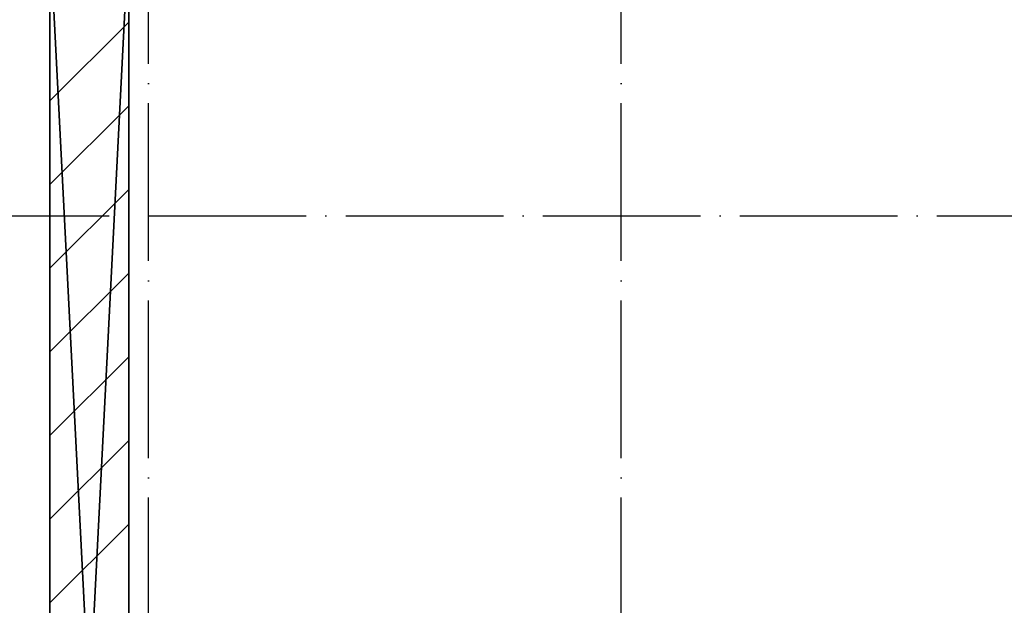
# Model space of a CAD drawing. Header units: millimetres. Extents: x 40580 to 559114, y -343730 to 81020.
# Tile 609 of 656: x 495301 to 497800, y -74555 to -73070. Entities that reach past the tile are written whole.
import ezdxf

# ---------------------------------------------------------------- set-up
doc = ezdxf.new("R2010")
doc.units = ezdxf.units.MM
doc.linetypes.add('______11', pattern=[500, 400, -50, 0, -50])
doc.linetypes.add('______5', pattern=[1100, 800, -100, 100, -100])
doc.layers.add('_____________1', color=7, linetype='Continuous')
doc.layers.add('___________________', color=253, linetype='______5')

msp = doc.modelspace()

# ---------------------------------------------------------------- linework, layer by layer
at = {"layer": '_____________1', "color": 253, "linetype": '______11'}
for p, q in [((495377.7, -73275.9), (495577.7, -73075.9)), ((495377.7, -73700.2), (495577.7, -73500.2)), ((495377.7, -74124.5), (495577.7, -73924.5)), ((495377.7, -74548.7), (495577.7, -74348.7))]:
    msp.add_line(p, q, dxfattribs=at)
at = {"layer": '_____________1', "color": 253, "linetype": '______5'}
for p, q in [((495377.7, -73488.1), (495577.7, -73288.1)), ((495377.7, -73912.3), (495577.7, -73712.3)), ((495377.7, -74336.6), (495577.7, -74136.6))]:
    msp.add_line(p, q, dxfattribs=at)
at = {"layer": '___________________', "color": 253, "linetype": '______11'}
for p, q in [((495627.7, -81683.2), (495627.7, -56580.9)), ((495627.7, -81683.2), (495627.7, -56580.9)), ((496827.7, -81683.2), (496827.7, -56580.9)), ((496827.7, -81683.2), (496827.7, -56580.9)), ((492627.7, -73567.5), (510527.7, -73567.5)), ((492627.7, -73567.5), (510527.7, -73567.5))]:
    msp.add_line(p, q, dxfattribs=at)

# ---------------------------------------------------------------- meshes
at = {"layer": '_____________1', "color": 7, "linetype": 'Continuous'}
mesh = msp.add_polyface(dxfattribs=at)
corners = [(495377.7, -72847.5, -3800), (495377.7, -76767.5, -3800), (495377.7, -76767.5, -350), (495377.7, -72847.5, -350)]
mesh.append_faces([[corners[k] for k in face] for face in [(1, 2, 0)]], dxfattribs={"vtx1": -1, "color": 7})
mesh.append_faces([[corners[k] for k in face] for face in [(2, 3, 0)]], dxfattribs={"vtx2": -1, "color": 7})
mesh = msp.add_polyface(dxfattribs=at)
corners = [(495377.7, -76767.5, -350), (495577.7, -76767.5, -350), (495577.7, -72847.5, -350), (495377.7, -72847.5, -350)]
mesh.append_faces([[corners[k] for k in face] for face in [(1, 2, 0)]], dxfattribs={"vtx1": -1, "color": 7})
mesh.append_faces([[corners[k] for k in face] for face in [(2, 3, 0)]], dxfattribs={"vtx2": -1, "color": 7})
mesh = msp.add_polyface(dxfattribs=at)
corners = [(495577.7, -76767.5, -3800), (495377.7, -76767.5, -3800), (495377.7, -72847.5, -3800), (495577.7, -72847.5, -3800)]
mesh.append_faces([[corners[k] for k in face] for face in [(1, 2, 0)]], dxfattribs={"vtx1": -1, "color": 7})
mesh.append_faces([[corners[k] for k in face] for face in [(2, 3, 0)]], dxfattribs={"vtx2": -1, "color": 7})
mesh = msp.add_polyface(dxfattribs=at)
corners = [(495577.7, -76767.5, -3800), (495577.7, -72847.5, -3800), (495577.7, -72847.5, -350), (495577.7, -76767.5, -350)]
mesh.append_faces([[corners[k] for k in face] for face in [(1, 2, 0)]], dxfattribs={"vtx1": -1, "color": 7})
mesh.append_faces([[corners[k] for k in face] for face in [(2, 3, 0)]], dxfattribs={"vtx2": -1, "color": 7})

doc.saveas('drawing.dxf')
